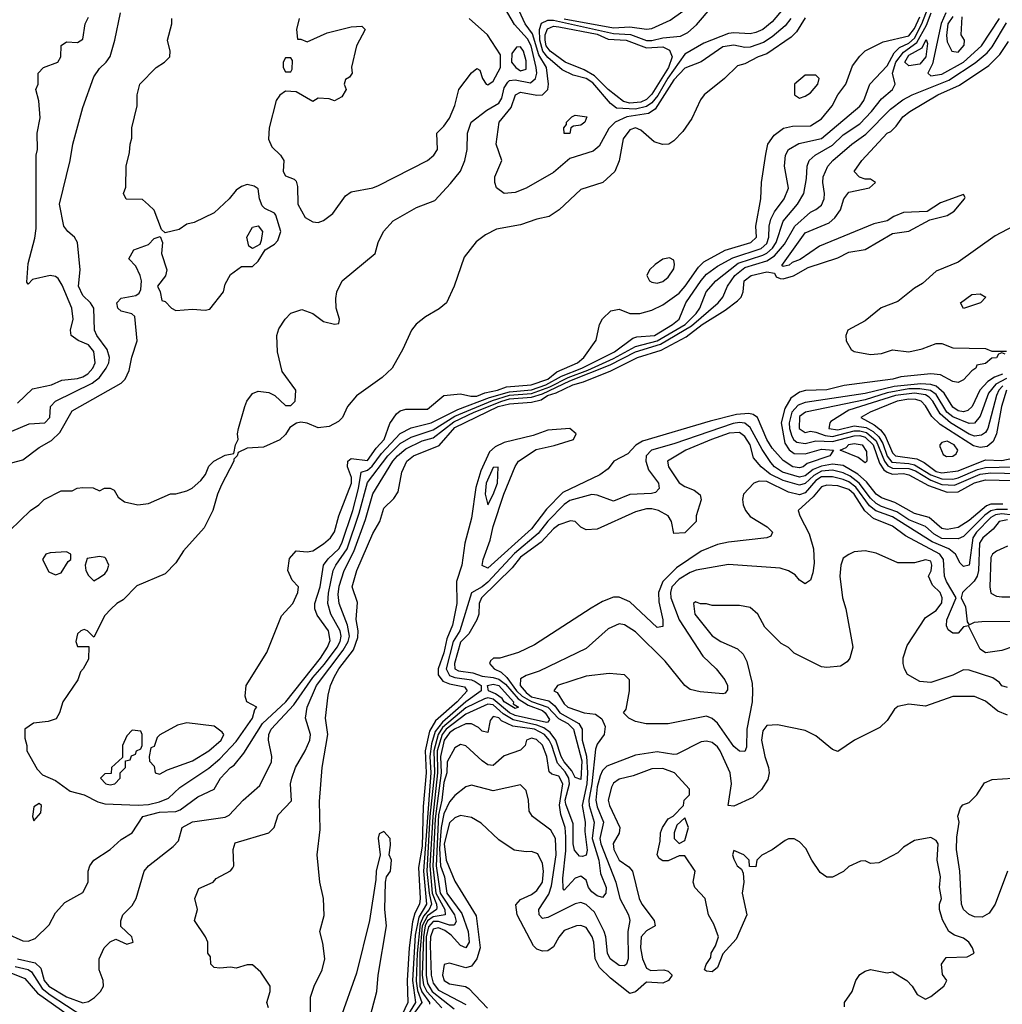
# Model space of a CAD drawing. Header units: inches. Extents: x 2380053 to 2584298, y 380219 to 546618.
# Tile 671 of 788: x 2533859 to 2537451, y 463143 to 466745. Entities that reach past the tile are written whole.
import ezdxf

# ---------------------------------------------------------------- set-up
doc = ezdxf.new("R2010")
doc.units = ezdxf.units.IN
doc.header["$MEASUREMENT"] = 0
doc.layers.add('C5436', color=7, linetype='Continuous')

msp = doc.modelspace()

# ---------------------------------------------------------------- linework, layer by layer
at = {"layer": 'C5436', "color": 2}
for points, elevation in [([(2536678, 466750), (2536657.5, 466722.5), (2536610, 466682.7), (2536577.9, 466662.1), (2536530, 466645), (2536510, 466643.8), (2536470, 466651.8), (2536430, 466645.6), (2536350, 466591.1), (2536290, 466568.4), (2536250, 466524.8), (2536182.1, 466417.9), (2536158, 466402), (2536079.1, 466390), (2536036.4, 466370), (2536013.1, 466346.9), (2535976.9, 466283.1), (2535956, 466264), (2535870, 466237.6), (2535810, 466186.6), (2535710, 466129.2), (2535670, 466113.2), (2535630, 466109.2), (2535602, 466130), (2535595.3, 466150), (2535595.3, 466170), (2535621.2, 466230), (2535601.2, 466290), (2535612, 466370), (2535655.8, 466424.2), (2535672, 466470), (2535690, 466479.6), (2535750, 466468.9), (2535769.7, 466470.3), (2535789.5, 466490), (2535791.8, 466510), (2535784.2, 466570), (2535756.8, 466616.8), (2535733.4, 466693.4), (2535706.6, 466730), (2535669.8, 466810)], 14), ([(2536650, 466785.1), (2536610, 466737.6), (2536575.5, 466710), (2536550, 466698), (2536530, 466693), (2536470, 466697.4), (2536450, 466694.7), (2536360.5, 466659.5), (2536290, 466618.7), (2536229, 466531), (2536191.8, 466468.2), (2536170, 466441.7), (2536150, 466427.4), (2536110, 466417.8), (2536041.3, 466421.3), (2536018.8, 466438.8), (2535954.5, 466514.5), (2535930, 466529.8), (2535882.6, 466542.6), (2535842.5, 466562.5), (2535790, 466606.6), (2535771.1, 466630), (2535760.1, 466670), (2535758.8, 466710), (2535767, 466733), (2535790, 466743.7), (2535810, 466743), (2536030, 466694.9), (2536091.7, 466691.7), (2536150, 466669.5), (2536170, 466668.8), (2536210, 466679.2), (2536274.9, 466685.1), (2536301.2, 466698.8), (2536333.8, 466726.2), (2536390, 466793.4)], 10), ([(2535850, 466748.1), (2536030, 466715), (2536090, 466719.7), (2536150, 466710.2), (2536170, 466712.9), (2536236.6, 466743.4), (2536329.6, 466810)], 14), ([(2533810, 463402.8), (2533870, 463376), (2533890, 463374.8), (2533915.5, 463384.5), (2533966, 463434), (2533990, 463478), (2534024.1, 463515.9), (2534090, 463552), (2534108.7, 463590), (2534108.7, 463630), (2534115.3, 463650), (2534129.5, 463670.5), (2534189, 463710), (2534230, 463746.8), (2534270, 463770.8), (2534309.3, 463830), (2534370, 463846), (2534430, 463848.9), (2534445.5, 463854.5), (2534510, 463902), (2534569.4, 463930.6), (2534592.7, 463970), (2534629.5, 464010), (2534642.4, 464017.6), (2534678, 464062), (2534746.6, 464170), (2534831.6, 464250), (2534958.5, 464410), (2534984.5, 464450), (2534994.1, 464474.1), (2534988.3, 464510), (2534946.6, 464566.6), (2534938, 464590), (2534937.7, 464610), (2534956.8, 464670), (2534969.7, 464750), (2534986.9, 464773.1), (2535025.3, 464810), (2535036.5, 464830), (2535076.8, 464950), (2535097.6, 465030), (2535106.9, 465090), (2535130, 465097.4), (2535147.5, 465112.5), (2535181.8, 465158.2), (2535250, 465231.6), (2535290, 465252.6), (2535363.6, 465270), (2535460.6, 465319.4), (2535576.8, 465363.1), (2535650, 465383.8), (2535730, 465391), (2535782.9, 465410), (2535839.3, 465440.7), (2535913.8, 465470), (2536033.3, 465530), (2536100.3, 465579.7), (2536114.9, 465585.1), (2536179.5, 465590), (2536245.6, 465630), (2536269.5, 465650), (2536294.7, 465710), (2536350, 465791.7), (2536370, 465814), (2536410, 465843.9), (2536465.8, 465874.2), (2536570, 465908.1), (2536590, 465926.9), (2536598.2, 465950), (2536598.8, 465990), (2536604.8, 466015.2), (2536618, 466042), (2536653.6, 466090), (2536669.3, 466129.3), (2536655.6, 466210), (2536658.4, 466250), (2536669.6, 466270), (2536707, 466293), (2536790, 466310.3), (2536930, 466428.4), (2536945.6, 466450), (2536967, 466510), (2537030, 466577), (2537055.7, 466624.3), (2537076.1, 466643.9), (2537110, 466659.8), (2537130, 466677.7), (2537157.7, 466730), (2537180.9, 466790)], 14), ([(2533823.1, 464876.9), (2533898, 464950), (2533929.1, 464970.9), (2533948, 464990), (2534010, 465022), (2534050, 465022), (2534068.4, 465031.6), (2534090, 465034), (2534127.3, 465032.7), (2534150, 465022), (2534168.4, 465031.6), (2534190, 465032), (2534203.6, 465023.6), (2534218.8, 464998.8), (2534242, 464982), (2534290, 464971), (2534330, 464976), (2534410, 465011.3), (2534430, 465011.3), (2534470, 465022), (2534488.9, 465031.1), (2534520.4, 465059.6), (2534538, 465082), (2534550, 465112), (2534568, 465130), (2534610, 465152), (2534642, 465158), (2534648, 465190), (2534658, 465210), (2534655.3, 465230), (2534659, 465250), (2534681.2, 465330), (2534689.2, 465350), (2534710, 465378), (2534730, 465386), (2534770, 465381), (2534790.9, 465370.9), (2534830, 465334), (2534850, 465334), (2534866, 465350), (2534868, 465390), (2534818, 465458), (2534801.2, 465530), (2534799, 465590), (2534805.6, 465614.4), (2534828.7, 465650), (2534850, 465671.3), (2534890, 465684.7), (2534930.9, 465670.9), (2534970, 465641), (2535010, 465632), (2535026, 465634), (2535028, 465650), (2535015.3, 465690), (2535014.6, 465725.4), (2535018, 465750), (2535038, 465790), (2535158, 465890), (2535169, 465930), (2535189, 465970), (2535224, 466010), (2535310, 466058.8), (2535376, 466084), (2535434.2, 466145.8), (2535470, 466191), (2535486.6, 466230), (2535494.5, 466270), (2535495.6, 466330), (2535509.6, 466370), (2535566.1, 466413.9), (2535610, 466440.3), (2535621.2, 466458.8), (2535630, 466495.5), (2535643.5, 466516.5), (2535650, 466522.3), (2535670, 466525.2), (2535725.7, 466514.3), (2535744.2, 466530), (2535749, 466550), (2535746.8, 466570), (2535729.2, 466650), (2535715.3, 466675.3), (2535667.6, 466727.6), (2535630.9, 466790)], 18), ([(2533830, 465240.4), (2533893.4, 465266.6), (2533950, 465270.8), (2533969.2, 465290), (2533971.8, 465330), (2533989.4, 465350), (2534123.9, 465416.1), (2534150, 465436.5), (2534175.1, 465470), (2534184.7, 465490), (2534187.2, 465510), (2534178.4, 465538.4), (2534140.7, 465590), (2534132, 465610), (2534129.3, 465690), (2534117.2, 465710), (2534090, 465736), (2534073.6, 465770), (2534079.7, 465830), (2534069.7, 465930), (2534058.4, 465950), (2534034.5, 465970), (2534019.5, 465990), (2534004.2, 466070), (2534043, 466230), (2534053.3, 466290), (2534090, 466424.7), (2534130, 466536), (2534150, 466566.8), (2534175.1, 466590), (2534189.6, 466610.4), (2534207, 466670), (2534227, 466770)], 26), ([(2533850, 463309.3), (2533915.6, 463295.6), (2533935.9, 463275.9), (2533948.6, 463230), (2533965.2, 463210), (2534030, 463170.3), (2534090, 463148.5), (2534110, 463154), (2534131.7, 463168.3), (2534154, 463190), (2534165.2, 463210), (2534164, 463230), (2534149.4, 463269.4), (2534149.2, 463310), (2534168, 463350), (2534190, 463372), (2534210, 463382), (2534250, 463362.8), (2534273.2, 463370), (2534268.7, 463390), (2534228, 463428), (2534228.4, 463448.4), (2534235.3, 463470), (2534270, 463504.7), (2534284, 463530), (2534314, 463630), (2534329, 463650), (2534419.5, 463720.5), (2534438.9, 463741.1), (2534453.2, 463790), (2534490, 463810.4), (2534610, 463828.5), (2534624.7, 463835.3), (2534675.6, 463890), (2534736.8, 463943.2), (2534779.6, 464030), (2534780.7, 464050), (2534768, 464110), (2534769.7, 464130), (2534778, 464150), (2534860.6, 464239.4), (2534930, 464338.8), (2534972.8, 464387.2), (2535019.1, 464450), (2535029.8, 464470), (2535033.8, 464490), (2535030.7, 464510), (2534996.8, 464570), (2534984.8, 464610), (2534987.7, 464647.7), (2535005, 464730), (2535014, 464750), (2535056.5, 464810), (2535100.4, 464939.6), (2535130, 465052), (2535205.2, 465150), (2535250, 465194.5), (2535290, 465218.6), (2535370, 465245.3), (2535450, 465294.6), (2535587.4, 465352.6), (2535650, 465371.3), (2535730, 465377.8), (2535797.2, 465402.8), (2535863.5, 465436.5), (2535936.3, 465463.7), (2536030, 465506.3), (2536110, 465550.1), (2536190, 465570.6), (2536292, 465630), (2536331.7, 465670), (2536345.4, 465690), (2536368.4, 465750), (2536404.2, 465790), (2536485.8, 465854.2), (2536575.6, 465884.4), (2536590, 465890.9), (2536611.5, 465910), (2536624.2, 465930), (2536650, 466008.2), (2536702.6, 466070), (2536725.4, 466110), (2536735.8, 466164.2), (2536738, 466210), (2536745.6, 466230), (2536767, 466250), (2536830, 466286.5), (2536870, 466323.6), (2536930, 466364.6), (2536973.7, 466410), (2537010, 466456.4), (2537049.5, 466490), (2537059.5, 466510), (2537049.8, 466549.8), (2537062.4, 466590), (2537090, 466626.7), (2537138.7, 466661.3), (2537174.1, 466725.9), (2537191.8, 466770)], 10), ([(2536730, 466752.7), (2536698.9, 466701.1), (2536678.9, 466681.1), (2536590, 466620.5), (2536558.8, 466610), (2536510, 466584), (2536483.5, 466576.5), (2536436, 466530), (2536361, 466470), (2536347.9, 466452.1), (2536315.9, 466384.1), (2536283.5, 466336.5), (2536250, 466302), (2536232, 466290), (2536209.1, 466289.1), (2536178, 466298), (2536130, 466341.2), (2536110, 466349.2), (2536090, 466342.7), (2536065.5, 466310), (2536050.5, 466229.5), (2536034.8, 466190), (2535991, 466150), (2535910, 466124), (2535830.7, 466049.3), (2535794.4, 466025.6), (2535750, 466016), (2535690, 465995.1), (2535601.4, 465978.6), (2535561.4, 465958.6), (2535527.9, 465932.1), (2535483.4, 465876.6), (2535447.7, 465770), (2535418.8, 465710), (2535392.5, 465687.5), (2535342, 465658), (2535308.3, 465631.7), (2535290.6, 465609.4), (2535259.9, 465540.1), (2535220.7, 465470), (2535184.1, 465435.9), (2535090, 465369.2), (2535057.3, 465330), (2535038.8, 465290), (2535024.1, 465275.9), (2534990, 465257), (2534950, 465252.3), (2534910, 465269.3), (2534886.8, 465273.2), (2534870.8, 465269.2), (2534846, 465254), (2534830, 465228), (2534810, 465208), (2534750, 465182), (2534690, 465178), (2534658, 465162), (2534654, 465150), (2534642, 465138), (2534642, 465130), (2534596.9, 465043.1), (2534582, 465010), (2534564.7, 464950), (2534533.7, 464886.3), (2534458, 464802), (2534430, 464758), (2534390, 464718), (2534286.4, 464673.6), (2534236.9, 464623.1), (2534214, 464610), (2534191.6, 464588.4), (2534170, 464566), (2534130, 464486), (2534106, 464510), (2534094.6, 464514.6), (2534082, 464510), (2534070, 464498), (2534064, 464470), (2534070, 464452), (2534112, 464452), (2534110, 464406), (2534091.3, 464370), (2534081, 464359), (2534071.3, 464330), (2534016, 464250), (2534004, 464210), (2533992, 464188), (2533962.3, 464177.7), (2533908.5, 464171.5), (2533878, 464150), (2533876.9, 464116.9), (2533884.7, 464090), (2533884.7, 464070), (2533922.9, 464002.9), (2533942.3, 463982.3), (2533990, 463961.6), (2534043.1, 463923.1), (2534094.8, 463910), (2534144.5, 463884.5), (2534170, 463876.9), (2534292.1, 463872.1), (2534330, 463874.3), (2534370, 463883.8), (2534402.4, 463897.6), (2534444.1, 463935.9), (2534550, 464007.2), (2534590, 464041.1), (2534650, 464105.3), (2534709.3, 464190), (2534718, 464222), (2534726, 464230), (2534689, 464250), (2534682.7, 464270), (2534686.6, 464310), (2534762, 464430), (2534815.6, 464564.4), (2534857.2, 464610), (2534875.3, 464650), (2534878, 464670), (2534854.6, 464694.6), (2534839, 464730), (2534845.6, 464774.4), (2534870, 464802), (2534910, 464798), (2534930, 464802.8), (2534970, 464828), (2534995.1, 464850), (2535010, 464871.3), (2535025.2, 464930), (2535072.2, 465050), (2535071.4, 465070), (2535057.7, 465110), (2535058, 465130), (2535070, 465139.6), (2535130, 465133.1), (2535161.6, 465178.4), (2535190.8, 465210), (2535212.4, 465267.6), (2535236.2, 465303.8), (2535250, 465314.8), (2535270, 465320.7), (2535350, 465321), (2535410, 465370.7), (2535470, 465376), (2535507.8, 465367.7), (2535530, 465367.8), (2535559.3, 465380.7), (2535606, 465390), (2535638, 465402), (2535729, 465410), (2535789.6, 465430), (2535823, 465457), (2535898.4, 465490), (2535920.9, 465510), (2535966.8, 465573.2), (2535979, 465630), (2535989.1, 465650.9), (2536020.2, 465679.8), (2536050, 465686), (2536090, 465670.7), (2536126, 465670), (2536170, 465683), (2536210, 465702.4), (2536270, 465745.3), (2536292.4, 465770), (2536340.2, 465839.8), (2536360.2, 465859.8), (2536437.8, 465902.2), (2536532.3, 465930), (2536553, 465950), (2536549.6, 465990), (2536568.6, 466090), (2536571.3, 466150), (2536586.3, 466253.7), (2536594.5, 466290), (2536616.9, 466323.1), (2536651.3, 466348.7), (2536684, 466356), (2536750, 466357.6), (2536790, 466383), (2536829.6, 466430), (2536849.6, 466470), (2536879.5, 466510), (2536903.9, 466576.1), (2536930, 466611.3), (2536950, 466631.3), (2537015.9, 466664.1), (2537110, 466686.8), (2537130, 466713.1), (2537150, 466755.3)], 18), ([(2537245, 466770), (2537228.1, 466731.9), (2537196.3, 466583.7), (2537179.1, 466550), (2537190, 466540.5), (2537230, 466546.2), (2537310, 466590.2), (2537375.6, 466650), (2537440.7, 466750)], 10), ([(2537270, 466756.9), (2537252.6, 466730), (2537247.1, 466687.1), (2537250, 466664.7), (2537267.3, 466630), (2537290, 466626.7), (2537312, 466652), (2537312.7, 466670), (2537300.9, 466690), (2537304.1, 466755.9)], 14), ([(2533810, 465118.8), (2533870, 465134.8), (2533930, 465180.7), (2533974.5, 465205.5), (2534005, 465235), (2534050, 465314.9), (2534230, 465416), (2534244, 465430), (2534258.6, 465461.4), (2534269.1, 465510.9), (2534288.7, 465570), (2534279, 465659), (2534269, 465669), (2534230, 465679.3), (2534217.2, 465690), (2534213.2, 465710), (2534230, 465726.8), (2534283.1, 465736.9), (2534295.3, 465744.7), (2534302, 465758), (2534304, 465790), (2534299, 465810), (2534283.1, 465843.1), (2534258, 465870), (2534276.4, 465903.6), (2534330, 465922.8), (2534350, 465944.7), (2534372.7, 465952.7), (2534381, 465930), (2534377, 465890), (2534397, 465830), (2534392.3, 465807.7), (2534362, 465770), (2534372, 465750), (2534378, 465718), (2534390, 465714), (2534414, 465690), (2534430, 465682), (2534490, 465686), (2534537.2, 465682.8), (2534553.6, 465686.4), (2534603.7, 465750), (2534610, 465778), (2534630, 465813.4), (2534670, 465842), (2534710, 465842), (2534730, 465862), (2534756.4, 465903.6), (2534790, 465924.7), (2534802, 465938), (2534814, 465970), (2534795.3, 466030), (2534790, 466038), (2534754.6, 466054.6), (2534744.7, 466064.7), (2534735.3, 466090), (2534730, 466126), (2534716.4, 466136.4), (2534690, 466142), (2534670, 466135.3), (2534650, 466122), (2534624.7, 466090), (2534570, 466039), (2534496.8, 466003.2), (2534470, 465997.2), (2534442, 465978), (2534390, 465966), (2534377.2, 465977.2), (2534350, 466048), (2534330, 466068), (2534307.3, 466087.3), (2534248.4, 466088.4), (2534238, 466110), (2534247.3, 466132.7), (2534248, 466210), (2534260.4, 466259.6), (2534262, 466290), (2534268.4, 466311.6), (2534268.7, 466350), (2534288.7, 466430), (2534288.7, 466470), (2534298, 466510), (2534358, 466570), (2534388, 466590), (2534408, 466610), (2534408.7, 466630), (2534399, 466670), (2534415.3, 466730), (2534415.3, 466750)], 22), ([(2533850, 465342.8), (2533905.6, 465394.4), (2533975.3, 465410), (2534013, 465427), (2534070, 465432.1), (2534090, 465438.8), (2534108.2, 465450), (2534126, 465470), (2534134.7, 465490), (2534130, 465531.6), (2534110, 465555.4), (2534072.2, 465572.3), (2534047.3, 465590), (2534044.7, 465610), (2534053.7, 465650), (2534049.7, 465690), (2534014.2, 465774.2), (2533998.7, 465798.7), (2533990, 465806), (2533970, 465809.5), (2533905.4, 465794.6), (2533890, 465778), (2533884.7, 465784.7), (2533890, 465854), (2533914.5, 465945.5), (2533919.1, 465980.9), (2533919, 466250), (2533924, 466270), (2533922, 466330), (2533934, 466386), (2533928.4, 466448.4), (2533918, 466490), (2533926, 466510), (2533926, 466550), (2533946, 466570), (2533998, 466590), (2534008.7, 466610), (2534010, 466651.3), (2534030, 466664.7), (2534070, 466662), (2534090, 466674), (2534098, 466730), (2534110, 466754)], 30), ([(2534768.7, 463130), (2534762, 463150), (2534774, 463190), (2534774, 463210), (2534740.4, 463260.4), (2534710, 463288), (2534690, 463288), (2534650, 463275.3), (2534630, 463279), (2534590, 463275.3), (2534570, 463278), (2534558, 463290), (2534556.4, 463316.4), (2534546, 463330), (2534546, 463370), (2534538, 463390), (2534498, 463450), (2534508.7, 463490), (2534499, 463530), (2534513.6, 463566.4), (2534566, 463590), (2534576.4, 463603.6), (2534628.9, 463631.1), (2534638, 463642), (2534642, 463650), (2534639, 463710), (2534646.3, 463733.7), (2534770, 463770.7), (2534789.3, 463790), (2534804, 463836), (2534852.9, 463887.1), (2534848.7, 463950), (2534853.2, 463970), (2534866.6, 464010), (2534902, 464070), (2534919.6, 464110), (2534921.6, 464130), (2534903.7, 464190), (2534909.6, 464230), (2534943.8, 464310), (2535041.6, 464438.4), (2535059.1, 464470), (2535064.1, 464490), (2535057.3, 464530), (2535026.4, 464610), (2535022.7, 464642.7), (2535027.1, 464672.9), (2535044.8, 464730), (2535080.2, 464799.8), (2535123.2, 464916.8), (2535150, 465010.4), (2535222.5, 465130), (2535240.3, 465150), (2535270, 465175.4), (2535330, 465204.6), (2535370, 465215.8), (2535445.8, 465274.2), (2535520.3, 465310), (2535621, 465350), (2535650, 465357.7), (2535730, 465363.8), (2535770, 465377.2), (2535870, 465424.6), (2536017.5, 465482.5), (2536110, 465530.6), (2536201.4, 465558.6), (2536314.9, 465625.1), (2536412.6, 465710), (2536429.6, 465730), (2536446, 465770), (2536472.9, 465810), (2536510, 465838.3), (2536590, 465863.5), (2536618.8, 465881.2), (2536655.6, 465924.4), (2536692.6, 465990), (2536750, 466041.6), (2536769.6, 466050.4), (2536790, 466066.8), (2536799.5, 466090), (2536801.6, 466110), (2536795.1, 466150), (2536796.9, 466170), (2536814, 466210), (2536832, 466230), (2536901.6, 466290), (2536952.9, 466327.1), (2537042.5, 466417.5), (2537088.2, 466451.8), (2537122, 466470), (2537256, 466524), (2537352, 466588), (2537395.7, 466624.3), (2537413.8, 466646.2), (2537466.2, 466733.8)], 6), ([(2534881, 466750), (2534871.3, 466710), (2534874, 466674), (2534886, 466674), (2534910, 466664.7), (2534983.2, 466696.8), (2535070, 466718.8), (2535110, 466722), (2535122, 466710), (2535090.6, 466650), (2535071.6, 466571.6), (2535074, 466550), (2535064.7, 466535.3), (2535050, 466526), (2535044.7, 466510), (2535052, 466490), (2535036.9, 466463.1), (2535010, 466448.7), (2534990, 466455.3), (2534950, 466458), (2534930, 466446), (2534870, 466482), (2534830, 466484), (2534810, 466469.2), (2534796.3, 466450), (2534770.6, 466350), (2534768, 466308), (2534780.7, 466280.7), (2534812, 466250), (2534824.7, 466230), (2534822, 466190), (2534830, 466174), (2534862, 466162), (2534870, 466154), (2534874.8, 466134.8), (2534876, 466070), (2534902, 466022), (2534930, 466006), (2534950, 466004), (2534970, 466010.7), (2535003.9, 466036.1), (2535050, 466101), (2535070, 466116), (2535150, 466130.8), (2535170, 466138.8), (2535350, 466230.7), (2535373.2, 466250), (2535386, 466270), (2535384, 466330), (2535410, 466356), (2535430, 466384.7), (2535450, 466432), (2535463.7, 466490), (2535510, 466550.7), (2535530, 466566.8), (2535541, 466561), (2535550.8, 466530), (2535564.7, 466510), (2535570, 466507.3), (2535590, 466520.7), (2535617, 466570), (2535616.5, 466616.5), (2535569, 466690), (2535502, 466750)], 22), ([(2534922, 463110), (2534922.4, 463170), (2534935.6, 463210), (2534964.2, 463270), (2534974, 463310), (2534967.5, 463367.5), (2534956, 463410), (2534972.1, 463467.9), (2534969.6, 463530), (2534956.2, 463590), (2534946, 463690), (2534957.2, 463782.8), (2534955.3, 463884.7), (2534964.2, 464010), (2534985.4, 464130), (2534976.3, 464190), (2534986.1, 464273.9), (2534994.7, 464310), (2535010, 464343), (2535025.6, 464370), (2535079.7, 464440.3), (2535095.2, 464484.8), (2535096.4, 464510), (2535088.6, 464551.4), (2535093.6, 464613.6), (2535074.5, 464670), (2535091.8, 464730), (2535150, 464866), (2535175.1, 464910), (2535190, 464958), (2535226.3, 464993.7), (2535242, 465018), (2535256.2, 465090), (2535274, 465130), (2535298, 465150), (2535391.9, 465188.1), (2535450, 465252.9), (2535608.4, 465330), (2535650, 465339.8), (2535730, 465345.6), (2535765, 465355), (2535788.9, 465370), (2535820.3, 465379.7), (2535881.6, 465410), (2535919.5, 465420.5), (2536019.6, 465460.4), (2536117.6, 465510), (2536204.1, 465535.9), (2536295.3, 465584.7), (2536354.3, 465630), (2536437.8, 465682.2), (2536483.5, 465716.5), (2536496.2, 465730), (2536503.6, 465750), (2536508, 465790), (2536533.2, 465810), (2536590, 465823), (2536618, 465818), (2536624.5, 465804.5), (2536638.8, 465798.8), (2536650, 465797.3), (2536687.9, 465807.9), (2536741.4, 465838.5), (2536850, 465874.3), (2536890, 465894.3), (2536950, 465905.2), (2537050, 465963.1), (2537110, 465971.8), (2537186.6, 466013.4), (2537250, 466028.7), (2537275.6, 466044.4), (2537313.2, 466090), (2537315.3, 466095.3), (2537310, 466106), (2537224.9, 466075.1), (2537176.7, 466043.3), (2537090, 466039.6), (2537054.6, 466025.4), (2537030.3, 466009.7), (2536981.2, 465998.8), (2536783.2, 465916.8), (2536712.5, 465867.5), (2536683.4, 465856.6), (2536672.5, 465847.5), (2536650, 465842), (2536645.6, 465845.6), (2536730, 465965.5), (2536818, 466002), (2536839.6, 466020.4), (2536859.6, 466050), (2536872.3, 466090), (2536890, 466114.8), (2536966, 466130), (2536988, 466150), (2536970, 466162), (2536950, 466162), (2536929.1, 466169.1), (2536909.3, 466190), (2536937.2, 466230), (2537030, 466330.5), (2537043.3, 466336.7), (2537063.9, 466356.1), (2537087.3, 466390), (2537113.2, 466410), (2537216, 466470), (2537294.5, 466505.5), (2537402.5, 466577.5), (2537442, 466618), (2537474.2, 466665.8)], 2), ([(2537492.7, 465990), (2537425.7, 465954.3), (2537290, 465858.7), (2537210, 465825.1), (2537159.5, 465780.5), (2537130, 465762.7), (2537070, 465714), (2537008.5, 465691.5), (2536950, 465644), (2536886.8, 465610), (2536878.8, 465590), (2536881, 465570), (2536898.8, 465538.8), (2536910, 465531), (2536970, 465521), (2537010, 465524.7), (2537050, 465538), (2537110, 465530.7), (2537158.6, 465541.4), (2537210, 465561), (2537230, 465561), (2537270, 465544.7), (2537390, 465542), (2537412.7, 465532.7), (2537467.3, 465532.7)], 2), ([(2537462, 465522), (2537450, 465526), (2537438, 465522), (2537430, 465508), (2537412.7, 465507.3), (2537390, 465488), (2537358, 465482), (2537354, 465470), (2537339.6, 465460.4), (2537310, 465428), (2537290, 465418), (2537270, 465422), (2537226, 465446), (2537189.7, 465449.7), (2537080.7, 465439.3), (2537051.3, 465430), (2536872.6, 465407.4), (2536810, 465391.8), (2536731.8, 465388.2), (2536710, 465382.9), (2536678.7, 465361.3), (2536656.7, 465323.3), (2536642.8, 465270), (2536656.5, 465196.5), (2536672.1, 465172.1), (2536690, 465158.4), (2536730, 465156.9), (2536790, 465174.7), (2536834, 465170), (2536821, 465150), (2536737.8, 465122.2), (2536722.8, 465110), (2536710, 465106.2), (2536686, 465110), (2536650, 465132.3), (2536610, 465178), (2536590, 465209.6), (2536556.2, 465290), (2536540.4, 465300.4), (2536524.2, 465304.2), (2536479.5, 465300.5), (2536383.7, 465276.3), (2536136.3, 465203.7), (2536111.4, 465188.6), (2536082.8, 465157.2), (2536031, 465130), (2536010, 465102), (2535979.8, 465080.2), (2535844.4, 465015.6), (2535784.8, 464955.2), (2535730, 464883.1), (2535570, 464738.4), (2535550, 464748), (2535553.3, 464770), (2535579.3, 464840.7), (2535590, 464891), (2535628.8, 465010), (2535670, 465110.8), (2535682, 465130), (2535747.1, 465172.9), (2535812.5, 465187.5), (2535884, 465210), (2535893.2, 465230), (2535870, 465249.2), (2535790, 465243.1), (2535736.2, 465223.8), (2535630, 465198.9), (2535596.8, 465183.2), (2535575.9, 465164.1), (2535544.6, 465095.4), (2535526.4, 465033.6), (2535510, 464922), (2535486.5, 464830), (2535475.2, 464750), (2535456.2, 464690), (2535457.3, 464610), (2535440.7, 464530), (2535420.1, 464479.9), (2535410, 464429.3), (2535388.9, 464370), (2535389.1, 464349.1), (2535405.2, 464325.2), (2535430, 464315.2), (2535484.9, 464304.9), (2535494.6, 464290), (2535457.6, 464250), (2535379.5, 464180.5), (2535356.9, 464143.1), (2535341.4, 464070), (2535345.2, 463990), (2535333.5, 463866.5), (2535330, 463722), (2535316.5, 463643.5), (2535323.2, 463530), (2535320.2, 463510), (2535303.6, 463476.4), (2535294.6, 463445.4), (2535282.9, 463350), (2535275.1, 463230), (2535277.7, 463150), (2535256.1, 463103.9)], 2), ([(2537451.7, 465448.3), (2537422.9, 465437), (2537398.7, 465421.3), (2537369.4, 465390.6), (2537340.9, 465330), (2537325, 465315.1), (2537310, 465310.9), (2537290, 465314.8), (2537270, 465327.8), (2537238.7, 465378.7), (2537210, 465404.9), (2537190, 465411.3), (2537153, 465413), (2537056.6, 465403.4), (2536950, 465377.9), (2536730, 465344.9), (2536704.8, 465335.2), (2536682.1, 465310), (2536672.1, 465270), (2536673.5, 465250), (2536681.4, 465221.4), (2536688.6, 465208.6), (2536700.2, 465200.2), (2536730, 465194.6), (2536770, 465204.8), (2536830, 465201.9), (2536910, 465223.4), (2536930, 465224.2), (2536950, 465218), (2536978.7, 465190), (2537002.8, 465122.8), (2537018.5, 465098.5), (2537030, 465090.1), (2537050, 465082.5), (2537090, 465084.6), (2537110, 465080.6), (2537181, 465041), (2537250, 465017.3), (2537290, 465018), (2537350, 465051.4), (2537390, 465062.2), (2537590, 465057.7)], 6), ([(2537466.7, 465433.3), (2537427.7, 465412.3), (2537401.5, 465378.5), (2537370, 465294.5), (2537350, 465269.7), (2537330, 465267.7), (2537270, 465292.9), (2537249.1, 465310), (2537210, 465374.6), (2537189, 465389), (2537150, 465395.3), (2537110, 465394.3), (2537030, 465379.9), (2536950, 465355.2), (2536731.3, 465310), (2536710, 465294), (2536709, 465250), (2536730, 465235.5), (2536750, 465239.5), (2536770, 465236.9), (2536804.3, 465224.3), (2536830, 465221), (2536910, 465240.9), (2536930, 465241.5), (2536954.9, 465234.9), (2536990, 465205), (2537020.3, 465130), (2537033.1, 465113.1), (2537050, 465104.6), (2537110, 465103.4), (2537134.3, 465094.3), (2537190, 465060.3), (2537230, 465045.5), (2537277, 465043), (2537370, 465082.2), (2537410, 465087.3), (2537610, 465082.2)], 10), ([(2537453.6, 465406.4), (2537438.7, 465390), (2537430.1, 465370), (2537398.2, 465250), (2537390, 465235.1), (2537375.2, 465224.8), (2537350, 465221.6), (2537330, 465229), (2537262, 465270), (2537223.8, 465303.8), (2537197.5, 465350), (2537184.3, 465364.3), (2537170, 465373.1), (2537130, 465378.9), (2537061.3, 465370), (2536890, 465316.5), (2536825, 465275), (2536820.3, 465270), (2536817.6, 465250), (2536850, 465244.4), (2536910, 465259.1), (2536953.1, 465253.1), (2536979.4, 465239.4), (2536999.6, 465219.6), (2537014.8, 465194.8), (2537030, 465148.3), (2537046.9, 465126.9), (2537110, 465122.2), (2537130, 465116.4), (2537190, 465079.9), (2537230, 465065.2), (2537270, 465064.8), (2537290, 465069.5), (2537360.3, 465099.7), (2537390, 465106.6), (2537490, 465109.5)], 14), ([(2537467.3, 465390), (2537448.6, 465330), (2537430.2, 465229.8), (2537418, 465202), (2537395.6, 465184.4), (2537370, 465180.4), (2537346.2, 465186.2), (2537223.8, 465263.8), (2537193.4, 465293.4), (2537170, 465333), (2537154.3, 465350), (2537135.6, 465355.6), (2537110, 465357.4), (2537066.4, 465350), (2536967.7, 465310), (2536934, 465290), (2536983.3, 465263.3), (2537005.5, 465245.5), (2537023.3, 465223.3), (2537050, 465160.3), (2537060.3, 465150), (2537138.9, 465138.9), (2537165.4, 465125.4), (2537210, 465091.9), (2537230, 465087.8), (2537290, 465095.4), (2537390, 465134.6), (2537450, 465132.8), (2537490, 465141.3)], 18), ([(2537452.8, 464972.8), (2537410, 464972.4), (2537393.2, 464966.8), (2537330, 464912.6), (2537290, 464887.7), (2537250, 464879.8), (2537230, 464884.2), (2537183.6, 464923.6), (2537130, 464938.4), (2537058.6, 464978.6), (2537010, 464996.4), (2536990, 465009.8), (2536954.3, 465054.3), (2536922.7, 465082.7), (2536870, 465114.6), (2536830, 465119.6), (2536790, 465112.1), (2536760.2, 465099.8), (2536730, 465077), (2536710, 465071.3), (2536648.3, 465090), (2536618, 465110), (2536605.6, 465125.6), (2536573.4, 465173.4), (2536530, 465253.7), (2536510, 465268.9), (2536490, 465271.3), (2536467.8, 465267.8), (2536250, 465193.3), (2536168.4, 465170), (2536148.9, 465150), (2536147.8, 465130), (2536158.2, 465098.2), (2536194.4, 465050), (2536197.1, 465030), (2536183.8, 465016.2), (2536168.3, 465011.7), (2536090, 465008.2), (2536030, 464984.4), (2535970, 465006), (2535950, 465007.9), (2535870, 464985.8), (2535850, 464972), (2535790, 464910.8), (2535754, 464866), (2535667.5, 464792.5), (2535570, 464688.2), (2535550, 464670.8), (2535511.1, 464648.9), (2535467.8, 464510), (2535444.1, 464470), (2535418.4, 464370), (2535430, 464345.9), (2535450, 464338.7), (2535510, 464330.8), (2535523.8, 464323.8), (2535545.7, 464310), (2535545.7, 464290), (2535489.7, 464250.3), (2535404.1, 464175.9), (2535378.3, 464141.7), (2535364.3, 464095.7), (2535358.8, 464050), (2535362.1, 463990), (2535334.7, 463630), (2535345.8, 463510), (2535318.4, 463461.6), (2535304, 463396), (2535294.4, 463230), (2535305.3, 463150), (2535277.1, 463102.9)], 6), ([(2537470, 464953), (2537430, 464953.6), (2537410, 464948.8), (2537387.4, 464932.6), (2537310, 464854.2), (2537290, 464846.4), (2537230, 464847.8), (2537202.7, 464862.7), (2537170, 464891.6), (2537110, 464915.8), (2537065.5, 464945.5), (2537010, 464964.5), (2536990, 464975.8), (2536970, 464994.4), (2536928.4, 465050), (2536895.2, 465075.2), (2536870, 465087.5), (2536830, 465096.9), (2536790, 465093.5), (2536761.7, 465078.3), (2536730, 465049), (2536710, 465042), (2536650, 465059.8), (2536603.2, 465083.2), (2536569.6, 465110), (2536542, 465142), (2536529.7, 465190), (2536510, 465220.5), (2536490, 465234.7), (2536452.1, 465232.1), (2536388, 465210), (2536294, 465170), (2536226.8, 465130), (2536230.6, 465110), (2536270, 465050.6), (2536290, 465037.1), (2536324.4, 465024.4), (2536347.1, 465007.1), (2536350.9, 464989.1), (2536332, 464930), (2536332, 464910), (2536290, 464868), (2536250, 464866), (2536242, 464910), (2536229.2, 464930), (2536194, 464950), (2536170, 464955.8), (2536150, 464955.8), (2536110, 464945.1), (2535970, 464881.2), (2535930, 464879), (2535910, 464888.7), (2535889.2, 464909.2), (2535872.3, 464912.3), (2535830, 464896.9), (2535810, 464882.9), (2535765.7, 464834.3), (2535690, 464778.7), (2535659.4, 464740.6), (2535547.1, 464630), (2535538.5, 464610), (2535537.4, 464570), (2535530.3, 464550), (2535501.3, 464498.7), (2535470, 464468.2), (2535448.1, 464390), (2535450.2, 464370.2), (2535463.6, 464363.6), (2535516, 464356), (2535550, 464343.2), (2535590, 464339.2), (2535610, 464332.6), (2535634.4, 464314.4), (2535681.3, 464261.3), (2535717.4, 464237.4), (2535770, 464217.6), (2535780.2, 464210), (2535795.3, 464184.7), (2535790, 464175.1), (2535785.2, 464174.8), (2535670, 464199.4), (2535649.9, 464210), (2535590, 464259.2), (2535570, 464264.1), (2535558.7, 464261.3), (2535490, 464228.2), (2535404.2, 464155.8), (2535388.6, 464130), (2535372.5, 464070), (2535375, 463990), (2535358.5, 463830), (2535347, 463630), (2535355.4, 463550), (2535364.6, 463510), (2535355.8, 463490), (2535334.6, 463465.4), (2535322.5, 463437.5), (2535311.8, 463330), (2535307.9, 463227.9), (2535313.2, 463193.2), (2535328.9, 463150), (2535287.5, 463092.5)], 10), ([(2537490, 464933.2), (2537450, 464937.4), (2537426.4, 464933.6), (2537410, 464924.4), (2537356.8, 464870), (2537343.5, 464850), (2537330.2, 464750), (2537310, 464744.5), (2537297.4, 464757.4), (2537279.7, 464790), (2537256.2, 464810), (2537194.9, 464834.9), (2537050, 464926.9), (2536988.6, 464948.6), (2536966.4, 464966.4), (2536915.4, 465035.4), (2536890, 465054.6), (2536870, 465063), (2536830, 465073), (2536790, 465073.1), (2536770, 465059), (2536730, 465014.2), (2536710, 465007.1), (2536670, 465016.5), (2536590, 465055.3), (2536563, 465057), (2536542.8, 465050), (2536504.9, 465010), (2536501.6, 464990), (2536504.4, 464970), (2536512.4, 464950), (2536530, 464927.7), (2536591.3, 464890), (2536611.3, 464870), (2536604.7, 464855.3), (2536590.5, 464849.5), (2536450, 464834), (2536410, 464825.6), (2536350, 464800.5), (2536260, 464740), (2536210.3, 464690), (2536194, 464650), (2536195.8, 464615.8), (2536210.6, 464549.4), (2536210, 464526), (2536190, 464522), (2536090, 464616), (2536050, 464633.2), (2536030, 464633.2), (2535990, 464617.2), (2535947.9, 464592.1), (2535741.4, 464458.6), (2535682, 464430), (2535614, 464410), (2535591, 464409), (2535579.6, 464400.4), (2535576, 464390), (2535594, 464370), (2535618.6, 464358.6), (2535639.3, 464339.3), (2535675.3, 464290), (2535695.7, 464270), (2535730, 464250.5), (2535790, 464230.1), (2535828.4, 464188.4), (2535862.6, 464170), (2535883, 464150), (2535913.5, 464033.5), (2535910, 463966), (2535890, 463973), (2535877.5, 463997.5), (2535849.2, 464030), (2535837.9, 464050), (2535819.3, 464110), (2535798, 464138), (2535774.9, 464154.9), (2535750, 464164.5), (2535663.5, 464183.5), (2535626.2, 464206.2), (2535590, 464238.5), (2535570, 464241.2), (2535490, 464204.9), (2535418.1, 464150), (2535403.2, 464130), (2535384.8, 464070), (2535386.6, 463990), (2535368.8, 463830), (2535358.5, 463650), (2535367.1, 463550), (2535382.8, 463510), (2535383.9, 463496.1), (2535383.2, 463490), (2535350, 463466.8), (2535330.8, 463430), (2535321.7, 463330), (2535322.2, 463210), (2535329.3, 463189.3), (2535356.8, 463150), (2535356.8, 463143.2)], 14), ([(2537578, 464482), (2537450, 464438), (2537390, 464429.3), (2537370, 464442), (2537327.3, 464527.3), (2537310, 464524), (2537290, 464500.9), (2537270, 464500.9), (2537253.4, 464513.4), (2537247.7, 464527.7), (2537248.7, 464550), (2537282.7, 464630), (2537247.1, 464690), (2537239.7, 464710), (2537235.8, 464770), (2537223.5, 464790), (2537097.7, 464857.7), (2537050, 464892.8), (2536980.5, 464920.5), (2536948.5, 464948.5), (2536910, 465009.7), (2536890, 465027), (2536850, 465040.2), (2536810, 465042.4), (2536790, 465036.8), (2536760.3, 464999.7), (2536704.7, 464950), (2536710.7, 464930), (2536744.7, 464864.7), (2536761.6, 464810), (2536763.4, 464756.6), (2536758.8, 464721.2), (2536750, 464695.3), (2536735.3, 464684.7), (2536730, 464682), (2536710, 464695.3), (2536694.2, 464714.2), (2536670, 464729.2), (2536638.9, 464738.9), (2536450, 464751.8), (2536331.6, 464731.6), (2536310, 464723.5), (2536270, 464699.1), (2536242.8, 464670), (2536237.6, 464650), (2536239.2, 464630), (2536270.1, 464550.1), (2536356.9, 464416.9), (2536404.9, 464370), (2536437.3, 464330), (2536446.8, 464310), (2536446, 464294), (2536438, 464282), (2536430, 464279), (2536346.3, 464286.3), (2536310, 464294.5), (2536290, 464309.4), (2536218.5, 464398.5), (2536110, 464505.6), (2536070, 464531.8), (2536050, 464535.6), (2536010, 464517), (2535930, 464444.5), (2535758, 464362), (2535710, 464346), (2535690, 464334), (2535688.6, 464310), (2535710, 464283.7), (2535730, 464268.7), (2535793, 464253), (2535814.8, 464234.8), (2535833.2, 464210), (2535903.2, 464170), (2535915.8, 464150), (2535914.8, 464110), (2535931.2, 464051.2), (2535934.6, 463990), (2535932, 463950), (2535915.5, 463870), (2535926, 463810), (2535924.8, 463775.2), (2535933, 463707), (2535930, 463689.3), (2535916.1, 463683.9), (2535905.7, 463685.7), (2535887.5, 463707.5), (2535882.4, 463730), (2535882.9, 463802.9), (2535855.3, 463875.3), (2535853.6, 463890), (2535869.3, 463950), (2535865.9, 463970), (2535853.4, 463993.4), (2535825, 464025), (2535804.9, 464090), (2535795, 464110), (2535777.7, 464130), (2535741.3, 464150), (2535661.4, 464161.4), (2535620.8, 464180.8), (2535610, 464190.8), (2535590, 464196.2), (2535578.8, 464181.2), (2535570, 464138), (2535550, 464142.7), (2535535.8, 464155.8), (2535510, 464169.6), (2535490, 464169.7), (2535448.3, 464150), (2535430, 464136.3), (2535410.2, 464110), (2535397.3, 464050), (2535399.9, 463990), (2535378.1, 463821.9), (2535368.7, 463648.8), (2535380.6, 463550), (2535412.5, 463490), (2535414.9, 463470), (2535370, 463463.7), (2535350, 463448.7), (2535341.5, 463430), (2535334.7, 463390), (2535330.4, 463250.4), (2535334.9, 463214.9), (2535346.9, 463190), (2535402.2, 463130)], 18), ([(2537470, 464915.5), (2537440.3, 464910), (2537418.5, 464881.5), (2537379.6, 464850), (2537368.6, 464830), (2537364.1, 464730), (2537359.1, 464710), (2537348.4, 464691.6), (2537306, 464650), (2537301, 464630), (2537317.3, 464597.3), (2537322.8, 464542.8), (2537330, 464532), (2537350, 464541), (2537376.5, 464543.5), (2537530, 464545.5)], 18), ([(2537470, 464819.3), (2537430, 464801.2), (2537416, 464790), (2537410, 464778), (2537405.5, 464670), (2537410, 464646.8), (2537430, 464636.3), (2537450, 464633.4), (2537530, 464633.4)], 22), ([(2537470, 464302), (2537450, 464308.7), (2537440.9, 464320.9), (2537417.2, 464337.2), (2537330, 464365.6), (2537310, 464367.3), (2537270, 464347.6), (2537190, 464320.7), (2537150, 464324.5), (2537105.2, 464350), (2537093.2, 464370), (2537089.2, 464390), (2537089.3, 464410.7), (2537103.7, 464456.3), (2537170, 464558), (2537210, 464584), (2537230, 464612), (2537231.8, 464630), (2537224.2, 464650), (2537196.6, 464676.6), (2537181.2, 464710), (2537190.9, 464729.1), (2537194, 464750), (2537190, 464764), (2537170, 464769), (2537130, 464758), (2537070, 464758), (2536990, 464794), (2536950, 464802), (2536910, 464799), (2536890, 464789), (2536870, 464775.3), (2536860.7, 464750), (2536857.3, 464710), (2536867.3, 464630), (2536878.8, 464590), (2536904.7, 464450), (2536894, 464410), (2536883.6, 464396.4), (2536859.6, 464380.4), (2536810, 464375.3), (2536790, 464378), (2536690, 464428), (2536670, 464448), (2536643.1, 464463.1), (2536583.1, 464523.1), (2536558, 464570), (2536530, 464595.3), (2536490, 464602), (2536390, 464602), (2536370, 464608), (2536348, 464608), (2536330, 464615.3), (2536322, 464610), (2536326.8, 464570), (2536390.9, 464490.9), (2536422, 464470), (2536483.6, 464443.6), (2536503.6, 464423.6), (2536516.9, 464396.9), (2536537.1, 464317.1), (2536538.4, 464290), (2536537, 464250), (2536517, 464150), (2536515.8, 464084.2), (2536510, 464068), (2536490, 464069.2), (2536470, 464086.6), (2536410, 464172.3), (2536390, 464189.4), (2536370, 464198), (2536230, 464169.2), (2536149.1, 464169.1), (2536110, 464178), (2536086, 464190), (2536066, 464210), (2536076.4, 464223.6), (2536088.7, 464290), (2536088, 464330), (2536070, 464348), (2536013.6, 464353.6), (2535930, 464343.7), (2535824.7, 464310), (2535811.3, 464290), (2535824.4, 464284.4), (2535850, 464243), (2535863, 464230), (2535922, 464210), (2535964.5, 464204.5), (2535987.5, 464187.5), (2535999.1, 464159.1), (2535996, 464130), (2535970, 464095.3), (2535963.9, 464076.1), (2535950.6, 463950), (2535939.8, 463890), (2535940.7, 463870), (2535959.4, 463810), (2535952, 463750), (2535976.3, 463670), (2535982.2, 463622.2), (2536002.8, 463570), (2536001.3, 463550), (2535990, 463534.5), (2535970, 463540.5), (2535950, 463554.5), (2535938.7, 463570), (2535930, 463597.2), (2535910, 463611.5), (2535890, 463604.5), (2535850, 463561.2), (2535846.2, 463566.2), (2535844.7, 463604.7), (2535855.2, 463704.8), (2535855.8, 463755.8), (2535853.4, 463790), (2535837.1, 463837.1), (2535832.1, 463872.1), (2535844.1, 463950), (2535830, 463977.7), (2535804.9, 463984.9), (2535794.3, 463994.3), (2535786.6, 464050), (2535770, 464091.6), (2535748.1, 464111.9), (2535730, 464117), (2535711.3, 464110), (2535706.8, 464090), (2535690, 464073.2), (2535630, 464052), (2535590, 464017), (2535570, 464019.6), (2535550, 464033.6), (2535490, 464089.2), (2535470, 464093.2), (2535450, 464082), (2535421.7, 464030), (2535420.7, 463990), (2535410, 463955.1), (2535402.6, 463890), (2535390, 463836.3), (2535381.5, 463650), (2535396.4, 463550), (2535448.8, 463470), (2535454.1, 463445.9), (2535447.3, 463432.7), (2535430, 463433.2), (2535390, 463445.8), (2535370, 463445.9), (2535352.9, 463427.1), (2535344.9, 463390), (2535344.5, 463250), (2535350, 463219), (2535366.6, 463190), (2535447, 463127)], 22), ([(2537470, 464201.6), (2537435.1, 464215.1), (2537390, 464252), (2537350, 464269.3), (2537270, 464269.4), (2537170, 464234.5), (2537110, 464240.9), (2537070, 464233.2), (2537056.8, 464223.2), (2537030, 464182), (2537003.5, 464156.5), (2536910.6, 464109.4), (2536850, 464068.7), (2536830, 464075.3), (2536770, 464125.2), (2536730, 464145.2), (2536630, 464165.2), (2536590, 464162.7), (2536576.4, 464143.6), (2536570.4, 464110), (2536583.1, 464050), (2536597.1, 464010), (2536599.3, 463990), (2536594, 463966), (2536570.5, 463929.5), (2536539.8, 463900.2), (2536470, 463868.7), (2536449, 463870), (2536460.7, 463950), (2536456.3, 463990), (2536419.7, 464070), (2536410, 464085.1), (2536390, 464100.5), (2536370, 464106), (2536350, 464103.6), (2536261.3, 464058.7), (2536250, 464056.9), (2536190, 464066.9), (2536110, 464055.1), (2536006, 464014), (2535990, 463998.4), (2535981.4, 463978.6), (2535970, 463939.3), (2535965.1, 463890), (2535970, 463866), (2535993.6, 463810), (2535979.7, 463750), (2535983.2, 463730), (2536038, 463590), (2536053.1, 463530), (2536084.9, 463470), (2536088.9, 463450), (2536081.8, 463410), (2536083.1, 463310), (2536077.1, 463290), (2536070, 463283.6), (2536050, 463285.1), (2536017.4, 463310), (2536007.6, 463330), (2536001.8, 463390), (2535995.3, 463410), (2535960.3, 463480.3), (2535930, 463508.2), (2535910, 463515.8), (2535890, 463511.3), (2535790, 463460.5), (2535770, 463457), (2535758.4, 463470), (2535756.9, 463490), (2535793.4, 463546.6), (2535802.7, 463577.3), (2535819.8, 463690), (2535818, 463750), (2535800.1, 463780.1), (2535734, 463830), (2535722, 463850), (2535719, 463890), (2535710, 463926), (2535690, 463946), (2535590, 463924), (2535510, 463945.2), (2535490, 463939.3), (2535450, 463907), (2535430, 463884.5), (2535410, 463840.5), (2535399.2, 463790), (2535393.2, 463713.2), (2535397.7, 463650), (2535411.6, 463610), (2535420.2, 463550), (2535475.4, 463475.4), (2535498, 463410), (2535501.7, 463370), (2535490, 463349.7), (2535470, 463358), (2535436.3, 463396.3), (2535413.4, 463413.4), (2535390, 463422.9), (2535370, 463418.4), (2535360.9, 463390), (2535359.2, 463359.2), (2535363.4, 463250), (2535370, 463221.1), (2535390, 463194.5), (2535490, 463142)], 26), ([(2536874.6, 463134.6), (2536874, 463150), (2536902, 463190), (2536915.3, 463230), (2536930, 463252), (2536950, 463264.7), (2536970, 463271), (2537030, 463258), (2537050, 463262), (2537102, 463230), (2537122, 463210), (2537139.6, 463179.6), (2537170, 463162), (2537190, 463172), (2537238, 463210), (2537242, 463218), (2537248, 463230), (2537232.9, 463252.9), (2537229.2, 463290), (2537246, 463314), (2537323.1, 463316.9), (2537348, 463330), (2537342, 463350), (2537329, 463370), (2537310, 463385.2), (2537276, 463396), (2537255.3, 463410), (2537232.9, 463452.9), (2537222, 463490), (2537222, 463510), (2537228.7, 463530), (2537221.2, 463570), (2537225.2, 463610), (2537212.7, 463670), (2537217.2, 463730), (2537210, 463742), (2537190, 463753.2), (2537130, 463742), (2537090, 463718), (2537070, 463698), (2536999.6, 463660.4), (2536970, 463658), (2536950, 463668), (2536932.7, 463667.3), (2536890, 463648), (2536870.9, 463629.1), (2536830, 463608.7), (2536810, 463608.7), (2536785.2, 463625.2), (2536755.3, 463670), (2536733.6, 463713.6), (2536710, 463738), (2536690, 463748.7), (2536670, 463748.7), (2536656.9, 463743.1), (2536610, 463708), (2536571.6, 463688.4), (2536554, 463670), (2536550, 463646), (2536527.3, 463647.3), (2536526, 463670), (2536506, 463690), (2536470, 463706), (2536464.7, 463690), (2536470, 463674), (2536482, 463650), (2536498, 463638), (2536503.6, 463623.6), (2536506, 463590), (2536500.7, 463550), (2536517.1, 463470), (2536478.5, 463381.5), (2536430, 463328), (2536410, 463278), (2536390, 463262), (2536370, 463264), (2536362, 463270), (2536368.4, 463288.4), (2536385.2, 463314.8), (2536386.6, 463330), (2536403.2, 463356.8), (2536414, 463390), (2536396.6, 463436.6), (2536377.2, 463470), (2536365.2, 463530), (2536326.6, 463570), (2536321.2, 463590), (2536328.7, 463630), (2536290, 463686), (2536270, 463686), (2536230, 463668), (2536210, 463668), (2536196.4, 463676.4), (2536189.2, 463690), (2536200.4, 463739.6), (2536202, 463770), (2536209.3, 463790.7), (2536230, 463822), (2536248.4, 463831.6), (2536286, 463870), (2536288, 463890), (2536308, 463910), (2536308, 463930), (2536253.2, 463990), (2536210, 464006), (2536170, 464004.7), (2536101.4, 463978.6), (2536050, 463967), (2536030, 463952), (2536022, 463938), (2536010.4, 463890), (2536015.3, 463870), (2536053.4, 463790), (2536050.6, 463769.4), (2536029, 463731), (2536030.5, 463710), (2536050, 463670.7), (2536086, 463646), (2536098.8, 463630), (2536123.8, 463530), (2536133.4, 463510), (2536178.8, 463450), (2536182, 463430), (2536150, 463412.3), (2536130.6, 463390), (2536128.9, 463350), (2536136.4, 463310), (2536150, 463276), (2536166.4, 463266.4), (2536214, 463270), (2536230, 463264.7), (2536244.7, 463250), (2536231.3, 463230), (2536210, 463220.9), (2536150, 463224), (2536110, 463189.2), (2536090, 463182.7), (2536018.8, 463238.8), (2535978.5, 463278.5), (2535962.4, 463310), (2535957.4, 463370), (2535951.3, 463390), (2535930, 463423.7), (2535910, 463432), (2535894, 463430), (2535850, 463412.7), (2535830.5, 463389.5), (2535810, 463354), (2535790, 463339), (2535770, 463337.2), (2535750, 463345.2), (2535737, 463357), (2535678, 463470), (2535672.5, 463507.5), (2535690, 463527.3), (2535730, 463544.9), (2535750, 463559.5), (2535769.7, 463590), (2535773.3, 463630), (2535770, 463658), (2535753.3, 463693.3), (2535730, 463702.7), (2535710, 463700.9), (2535667, 463707), (2535610, 463745.2), (2535546.5, 463806.5), (2535510, 463827), (2535470, 463833.6), (2535450, 463826), (2535430, 463807), (2535411, 463730), (2535418.2, 463670), (2535450, 463593.4), (2535527.1, 463467.1), (2535542.8, 463350), (2535530.2, 463309.8), (2535510, 463282.7), (2535490, 463277), (2535430, 463294), (2535410.9, 463289.1), (2535404.4, 463250), (2535410.7, 463230), (2535430, 463218.4), (2535488.7, 463208.7), (2535501.3, 463201.3), (2535569.3, 463129.3)], 30), ([(2537470.4, 463630), (2537425.5, 463510), (2537403.1, 463476.9), (2537377.6, 463462.4), (2537350, 463463.6), (2537330, 463471.8), (2537309.8, 463489.8), (2537302, 463510), (2537296.2, 463630), (2537284, 463710), (2537285.1, 463754.9), (2537293.2, 463810), (2537289, 463831), (2537298, 463862), (2537307.3, 463872.7), (2537330, 463882), (2537358, 463910), (2537386.6, 463953.4), (2537414.5, 463965.5), (2537490, 463970.6)], 26), ([(2535136.2, 463083.8), (2535164.2, 463190), (2535169.8, 463250), (2535199.2, 463430), (2535194, 463490), (2535196.2, 463590), (2535199.5, 463610), (2535214, 463630), (2535218, 463670), (2535209.2, 463690), (2535214.5, 463725.5), (2535213, 463750), (2535190, 463776), (2535173.4, 463766.6), (2535168.9, 463751.1), (2535176.3, 463690), (2535161.7, 463630), (2535160.7, 463599.3), (2535137.8, 463450), (2535090, 463257.2), (2535030, 463089.5)], 2), ([(2533842, 463282), (2533890.1, 463270.1), (2533901.7, 463261.7), (2533941.3, 463201.3), (2533970, 463178), (2534090, 463099.8)], 6), ([(2533820.4, 463260.4), (2533877.2, 463237.2), (2533923.7, 463183.7), (2534099.6, 463059.6)], 2)]:
    msp.add_lwpolyline(points, dxfattribs=dict(at, elevation=elevation))
for points, elevation in [([(2536150, 466642.7), (2536210, 466645.6), (2536234.1, 466634.1), (2536243.8, 466610), (2536231.4, 466570), (2536170, 466472.9), (2536150, 466453.3), (2536130, 466444.2), (2536090, 466440.5), (2536065.8, 466445.8), (2536009.9, 466489.9), (2535960, 466540), (2535922.3, 466562.3), (2535852.8, 466590), (2535797.8, 466630), (2535783.2, 466650), (2535779.6, 466670), (2535780.2, 466690), (2535788.2, 466711.8), (2535810, 466722.2), (2535830, 466719.1), (2535970, 466691.9), (2536010, 466674.3), (2536076.3, 466670)], 6), ([(2537110, 466576.9), (2537094.7, 466590), (2537110, 466615.3), (2537157.8, 466642.2), (2537173.2, 466673.2), (2537178, 466658), (2537172.3, 466610), (2537150, 466582.4)], 6), ([(2535690, 466646), (2535675.3, 466644.7), (2535658, 466622), (2535657.3, 466590), (2535672.7, 466570), (2535690, 466558), (2535710, 466564.9), (2535710, 466595.3), (2535700.7, 466630)], 22), ([(2534850, 466606), (2534830, 466606), (2534822, 466590), (2534822, 466570), (2534830, 466554), (2534850, 466554), (2534855.3, 466564.7), (2534856.4, 466596.4)], 22), ([(2536770, 466542), (2536730, 466542), (2536692, 466510), (2536692, 466470), (2536710, 466458), (2536730, 466466), (2536750, 466478), (2536777.2, 466510), (2536782, 466530)], 22), ([(2535849, 466329), (2535848, 466350), (2535858, 466362), (2535858, 466370), (2535878, 466390), (2535890, 466396), (2535932, 466390), (2535924.7, 466370), (2535910, 466359), (2535883.6, 466356.4), (2535874, 466350), (2535870, 466329)], 10), ([(2534710, 465908.7), (2534696.4, 465916.4), (2534689.5, 465950), (2534710, 465986), (2534730, 465991.3), (2534746, 465970), (2534742, 465938), (2534736.9, 465923.1)], 22), ([(2536234.6, 465874.6), (2536210, 465868.7), (2536182, 465850), (2536162, 465830), (2536152, 465810), (2536162, 465790), (2536170, 465784.7), (2536190, 465781), (2536210, 465787.3), (2536230, 465802.8), (2536250, 465834), (2536253.2, 465850), (2536250, 465866)], 22), ([(2537310, 465689), (2537298, 465710), (2537340.4, 465739.6), (2537370, 465742), (2537391.3, 465730), (2537372, 465710)], 2), ([(2536950, 465124), (2536924.1, 465144.1), (2536858, 465170), (2536880.2, 465179.8), (2536890, 465191.1), (2536910, 465194.7), (2536939.1, 465190), (2536954.4, 465165.6), (2536956, 465130)], 2), ([(2537250, 465203.7), (2537230, 465199), (2537222.8, 465190), (2537223.5, 465183.5), (2537234.8, 465154.8), (2537247.7, 465147.7), (2537270, 465148), (2537282.7, 465157.3), (2537289.2, 465170), (2537275.6, 465190)], 22), ([(2535608.4, 465108.4), (2535590, 465106.6), (2535564.1, 465050), (2535560.8, 465010), (2535570, 464971), (2535590, 465008), (2535605.1, 465050)], 6), ([(2534030, 464798), (2533970, 464795.3), (2533954, 464790), (2533942, 464770), (2533965.4, 464725.4), (2533990, 464714), (2534010, 464722), (2534036.4, 464763.6), (2534046, 464770), (2534046, 464790)], 18), ([(2534150, 464781.2), (2534105.4, 464774.6), (2534098, 464750), (2534101, 464730), (2534110, 464712), (2534130, 464692), (2534150, 464704.7), (2534170, 464718), (2534179, 464730), (2534184, 464750), (2534173.6, 464773.6), (2534170, 464778)], 18), ([(2535670, 464225.5), (2535630, 464249.9), (2535622.4, 464262.4), (2535598.5, 464278.5), (2535573.3, 464290), (2535568.7, 464310), (2535590, 464314), (2535610.2, 464310), (2535664.2, 464250), (2535663.1, 464243.1), (2535683, 464230)], 6), ([(2534470, 464173), (2534435.3, 464164.7), (2534370.7, 464129.3), (2534361, 464119), (2534350, 464086), (2534338, 464082), (2534332, 464050), (2534332.7, 464032.7), (2534350, 464014), (2534354, 463990), (2534370, 463984.7), (2534398.6, 464001.4), (2534490, 464034), (2534550, 464070.3), (2534595.1, 464110), (2534604.5, 464130), (2534599.3, 464139.3), (2534570, 464160.7)], 22), ([(2534270, 464146), (2534250, 464126), (2534234, 464090), (2534234, 464046), (2534194, 464010), (2534192.7, 463987.3), (2534170, 463986), (2534154, 463970), (2534174, 463950), (2534190, 463946), (2534206, 463950), (2534226, 463970), (2534226, 463990), (2534246, 464010), (2534246, 464034), (2534262, 464038), (2534267.3, 464052.7), (2534282, 464058), (2534286, 464070), (2534302, 464078), (2534306, 464090), (2534306, 464130), (2534302, 464142)], 22), ([(2533930, 463878), (2533910, 463866), (2533906, 463830), (2533910, 463814), (2533936.4, 463843.6), (2533938, 463870)], 18), ([(2536290, 463826), (2536261, 463799), (2536251.3, 463770), (2536252, 463750), (2536270, 463732), (2536290, 463742), (2536304, 463790)], 30)]:
    msp.add_lwpolyline(points, close=True, dxfattribs=dict(at, elevation=elevation))

doc.saveas('drawing.dxf')
